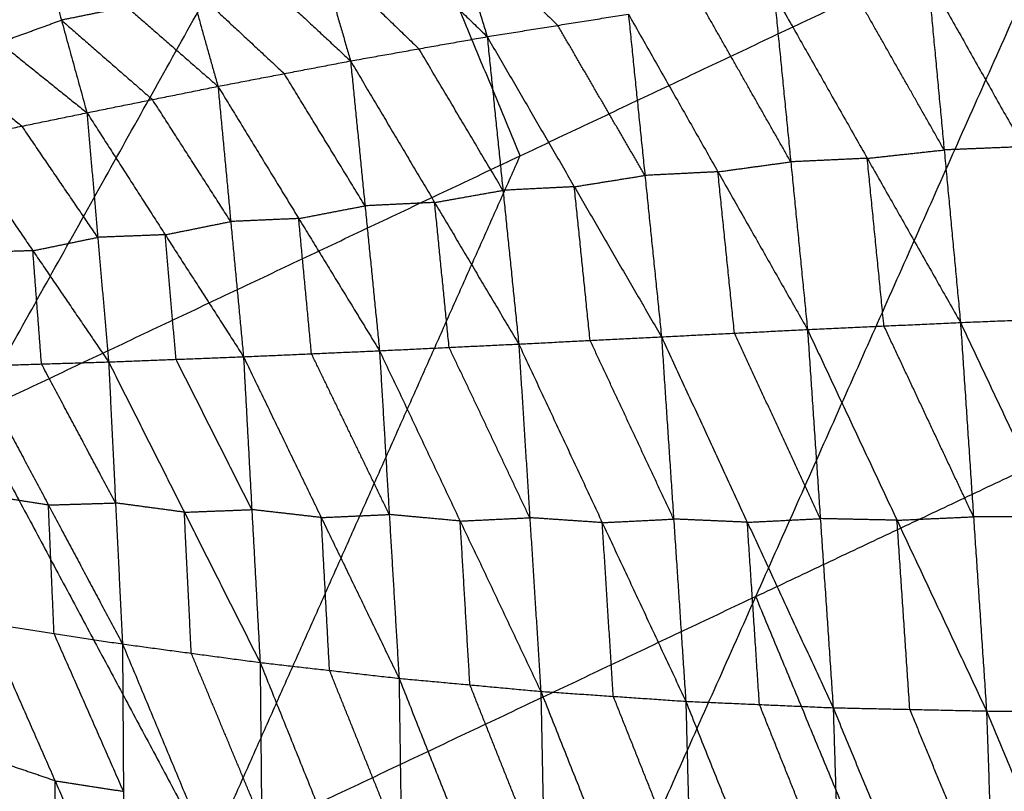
# Model space of a CAD drawing. Header units: millimetres. Extents: x -106 to 110, y -96 to 120.
# Tile 400 of 656: x -36.04 to -29.58, y 80.89 to 85.96. Entities that reach past the tile are written whole.
import ezdxf

# ---------------------------------------------------------------- set-up
doc = ezdxf.new("R2010")
doc.units = ezdxf.units.MM
doc.header["$MEASUREMENT"] = 0
doc.layers.add('Default', color=7, linetype='Continuous', true_color=0x000000)

msp = doc.modelspace()

# ---------------------------------------------------------------- linework, layer by layer
at = {"layer": 'Default'}
for points in [[(-36.3506, 83.366, 5.5886), (-33.8853, 87.784, 6.2709), (-31.4201, 92.202, 6.9532)], [(-32.759, 85.0647, 5.5886), (-33.3222, 86.4243, 5.9297), (-33.8853, 87.784, 6.2709)], [(-33.433, 87.3497, 3.067), (-33.2044, 86.5985, 2.0345), (-32.9757, 85.8473, 1.002)], [(-34.2838, 87.108, 3.1052), (-34.0783, 86.3979, 2.1301), (-33.8728, 85.6879, 1.1551)], [(-34.2838, 87.108, 3.1052), (-33.6298, 86.4776, 2.0536), (-32.9757, 85.8473, 1.002)], [(-35.1159, 86.8456, 3.139), (-34.9295, 86.1833, 2.2274), (-34.7431, 85.521, 1.3157)], [(-35.1159, 86.8456, 3.139), (-34.4944, 86.2668, 2.147), (-33.8728, 85.6879, 1.1551)], [(-36.3506, 83.366, 5.5886), (-32.759, 85.0647, 5.5886), (-29.1674, 86.7634, 5.5886)], [(-33.2564, 77.577, 4.6759), (-31.2119, 82.1702, 5.1322), (-29.1674, 86.7634, 5.5886)], [(-35.9384, 86.564, 3.1696), (-35.7709, 85.9557, 2.3269), (-35.6035, 85.3475, 1.4841)], [(-35.9384, 86.564, 3.1696), (-35.3407, 86.0425, 2.2427), (-34.7431, 85.521, 1.3157)], [(-33.2044, 86.5985, 2.0345), (-32.8583, 86.26, 1.4825), (-32.5122, 85.9214, 0.9304)], [(-34.0783, 86.3979, 2.1301), (-33.7513, 86.0828, 1.6043), (-33.4243, 85.7676, 1.0785)], [(-36.7484, 86.2696, 3.1982), (-36.1759, 85.8085, 2.3412), (-35.6035, 85.3475, 1.4841)], [(-30.0825, 86.2363, 0.6056), (-29.9755, 85.1032, -0.1225), (-29.8686, 83.97, -0.8507)], [(-30.0825, 86.2363, 0.6056), (-29.4558, 85.1242, -0.1849), (-28.8291, 84.012, -0.9754)], [(-34.9295, 86.1833, 2.2274), (-34.6187, 85.8939, 1.7314), (-34.308, 85.6045, 1.2354)], [(-29.9755, 85.1032, -0.1225), (-30.2815, 85.6422, 0.272), (-30.5874, 86.1813, 0.6666)], [(-31.0922, 86.1263, 0.7276), (-30.9826, 85.0251, 0.0127), (-30.873, 83.9239, -0.7021)], [(-31.0922, 86.1263, 0.7276), (-30.4804, 85.0481, -0.0615), (-29.8686, 83.97, -0.8507)], [(-35.3407, 86.0425, 2.2427), (-35.5558, 85.9991, 2.2848), (-35.7709, 85.9557, 2.3269)], [(-30.9826, 85.0251, 0.0127), (-31.2765, 85.543, 0.403), (-31.5704, 86.0609, 0.7932)], [(-32.9757, 85.8473, 1.002), (-32.5122, 85.9214, 0.9304), (-32.0487, 85.9955, 0.8588)], [(-32.0487, 85.9955, 0.8588), (-31.94, 84.9357, 0.1642), (-31.8314, 83.8759, -0.5304)], [(-32.0487, 85.9955, 0.8588), (-31.4608, 84.9597, 0.0784), (-30.873, 83.9239, -0.7021)], [(-36.1759, 85.8085, 2.3412), (-35.9734, 85.8821, 2.334), (-35.7709, 85.9557, 2.3269)], [(-35.7709, 85.9557, 2.3269), (-35.4721, 85.695, 1.8634), (-35.1733, 85.4342, 1.3999)], [(-31.94, 84.9357, 0.1642), (-32.2261, 85.4286, 0.5473), (-32.5122, 85.9214, 0.9304)], [(-33.8728, 85.6879, 1.1551), (-33.4243, 85.7676, 1.0785), (-32.9757, 85.8473, 1.002)], [(-32.9757, 85.8473, 1.002), (-32.8721, 84.8379, 0.3346), (-32.7685, 83.8285, -0.3328)], [(-32.9757, 85.8473, 1.002), (-32.4036, 84.8616, 0.2358), (-31.8314, 83.8759, -0.5304)], [(-36.602, 85.7205, 2.4286), (-36.3157, 85.4899, 2.0001), (-36.0295, 85.2594, 1.5715)], [(-32.8721, 84.8379, 0.3346), (-33.1482, 85.3027, 0.7066), (-33.4243, 85.7676, 1.0785)], [(-34.7431, 85.521, 1.3157), (-34.308, 85.6045, 1.2354), (-33.8728, 85.6879, 1.1551)], [(-33.8728, 85.6879, 1.1551), (-33.7777, 84.7362, 0.5207), (-33.6826, 83.7845, -0.1136)], [(-33.8728, 85.6879, 1.1551), (-33.3207, 84.7582, 0.4112), (-32.7685, 83.8285, -0.3328)], [(-33.7777, 84.7362, 0.5207), (-34.0428, 85.1703, 0.8781), (-34.308, 85.6045, 1.2354)], [(-35.6035, 85.3475, 1.4841), (-35.1733, 85.4342, 1.3999), (-34.7431, 85.521, 1.3157)], [(-34.7431, 85.521, 1.3157), (-34.6593, 84.633, 0.7192), (-34.5756, 83.745, 0.1226)], [(-34.7431, 85.521, 1.3157), (-34.2129, 84.6527, 0.6011), (-33.6826, 83.7845, -0.1136)], [(-34.6593, 84.633, 0.7192), (-34.9163, 85.0336, 1.0595), (-35.1733, 85.4342, 1.3999)], [(-36.4556, 85.1714, 1.659), (-36.0295, 85.2594, 1.5715), (-35.6035, 85.3475, 1.4841)], [(-35.6035, 85.3475, 1.4841), (-35.5323, 84.5292, 0.9294), (-35.4611, 83.711, 0.3747)], [(-35.6035, 85.3475, 1.4841), (-35.0895, 84.5462, 0.8034), (-34.5756, 83.745, 0.1226)], [(-35.5323, 84.5292, 0.9294), (-35.7809, 84.8943, 1.2505), (-36.0295, 85.2594, 1.5715)], [(-36.4556, 85.1714, 1.659), (-35.9583, 84.4412, 1.0168), (-35.4611, 83.711, 0.3747)], [(-30.4804, 85.0481, -0.0615), (-30.228, 85.0757, -0.092), (-29.9755, 85.1032, -0.1225)], [(-29.4558, 85.1242, -0.1849), (-29.7157, 85.1137, -0.1537), (-29.9755, 85.1032, -0.1225)], [(-34.8035, 80.4715, 5.1322), (-33.7812, 82.7681, 5.3604), (-32.759, 85.0647, 5.5886)], [(-31.4608, 84.9597, 0.0784), (-31.2217, 84.9924, 0.0455), (-30.9826, 85.0251, 0.0127)], [(-30.4804, 85.0481, -0.0615), (-30.7315, 85.0366, -0.0244), (-30.9826, 85.0251, 0.0127)], [(-30.3708, 83.947, -0.7764), (-30.4256, 84.4976, -0.419), (-30.4804, 85.0481, -0.0615)], [(-31.4608, 84.9597, 0.0784), (-31.7004, 84.9477, 0.1213), (-31.94, 84.9357, 0.1642)], [(-31.3522, 83.8999, -0.6162), (-31.4065, 84.4298, -0.2689), (-31.4608, 84.9597, 0.0784)], [(-32.4036, 84.8616, 0.2358), (-32.1718, 84.8987, 0.2), (-31.94, 84.9357, 0.1642)], [(-33.3207, 84.7582, 0.4112), (-33.0964, 84.798, 0.3729), (-32.8721, 84.8379, 0.3346)], [(-32.4036, 84.8616, 0.2358), (-32.6378, 84.8497, 0.2852), (-32.8721, 84.8379, 0.3346)], [(-32.2999, 83.8522, -0.4316), (-32.3517, 84.3569, -0.0979), (-32.4036, 84.8616, 0.2358)], [(-33.3207, 84.7582, 0.4112), (-33.5492, 84.7472, 0.4659), (-33.7777, 84.7362, 0.5207)], [(-33.2255, 83.8065, -0.2232), (-33.2731, 84.2823, 0.094), (-33.3207, 84.7582, 0.4112)], [(-34.2129, 84.6527, 0.6011), (-33.9953, 84.6945, 0.5609), (-33.7777, 84.7362, 0.5207)], [(-35.0895, 84.5462, 0.8034), (-34.8744, 84.5896, 0.7613), (-34.6593, 84.633, 0.7192)], [(-34.2129, 84.6527, 0.6011), (-34.4361, 84.6429, 0.6601), (-34.6593, 84.633, 0.7192)], [(-34.1291, 83.7647, 0.0045), (-34.171, 84.2087, 0.3028), (-34.2129, 84.6527, 0.6011)], [(-35.9583, 84.4412, 1.0168), (-35.7453, 84.4852, 0.9731), (-35.5323, 84.5292, 0.9294)], [(-35.0895, 84.5462, 0.8034), (-35.3109, 84.5377, 0.8664), (-35.5323, 84.5292, 0.9294)], [(-35.0184, 83.728, 0.2486), (-35.0539, 84.1371, 0.526), (-35.0895, 84.5462, 0.8034)], [(-35.9583, 84.4412, 1.0168), (-36.1785, 84.4344, 1.0831), (-36.3988, 84.4277, 1.1493)], [(-35.9015, 83.6975, 0.5072), (-35.9299, 84.0693, 0.762), (-35.9583, 84.4412, 1.0168)], [(-30.873, 83.9239, -0.7021), (-30.3708, 83.947, -0.7764), (-29.8686, 83.97, -0.8507)], [(-29.8686, 83.97, -0.8507), (-29.3488, 83.991, -0.913), (-28.8291, 84.012, -0.9754)], [(-29.8686, 83.97, -0.8507), (-29.783, 82.6941, -1.1821), (-29.6974, 81.4183, -1.5136)], [(-29.8686, 83.97, -0.8507), (-29.2664, 82.6923, -1.2427), (-28.6643, 81.4146, -1.6347)], [(-31.8314, 83.8759, -0.5304), (-31.3522, 83.8999, -0.6162), (-30.873, 83.9239, -0.7021)], [(-30.873, 83.9239, -0.7021), (-30.7886, 82.6818, -1.032), (-30.7043, 81.4397, -1.3619)], [(-30.873, 83.9239, -0.7021), (-30.2852, 82.6711, -1.1079), (-29.6974, 81.4183, -1.5136)], [(-29.783, 82.6941, -1.1821), (-30.0769, 83.3205, -0.9793), (-30.3708, 83.947, -0.7764)], [(-32.7685, 83.8285, -0.3328), (-32.2999, 83.8522, -0.4316), (-31.8314, 83.8759, -0.5304)], [(-31.7516, 82.679, -0.855), (-32.0258, 83.2656, -0.6433), (-32.2999, 83.8522, -0.4316)], [(-31.8314, 83.8759, -0.5304), (-31.7516, 82.679, -0.855), (-31.6718, 81.482, -1.1797)], [(-31.8314, 83.8759, -0.5304), (-31.2679, 82.6578, -0.9462), (-30.7043, 81.4397, -1.3619)], [(-30.7886, 82.6818, -1.032), (-31.0704, 83.2909, -0.8241), (-31.3522, 83.8999, -0.6162)], [(-34.5756, 83.745, 0.1226), (-34.1291, 83.7647, 0.0045), (-33.6826, 83.7845, -0.1136)], [(-33.6826, 83.7845, -0.1136), (-33.2255, 83.8065, -0.2232), (-32.7685, 83.8285, -0.3328)], [(-33.6826, 83.7845, -0.1136), (-33.6186, 82.7087, -0.4172), (-33.5545, 81.6329, -0.7208)], [(-33.6826, 83.7845, -0.1136), (-33.153, 82.6658, -0.5389), (-32.6235, 81.5472, -0.9641)], [(-32.696, 82.6878, -0.6484), (-32.9608, 83.2471, -0.4358), (-33.2255, 83.8065, -0.2232)], [(-32.7685, 83.8285, -0.3328), (-32.696, 82.6878, -0.6484), (-32.6235, 81.5472, -0.9641)], [(-32.7685, 83.8285, -0.3328), (-32.2201, 82.6552, -0.7562), (-31.6718, 81.482, -1.1797)], [(-36.3419, 83.684, 0.6397), (-35.9015, 83.6975, 0.5072), (-35.4611, 83.711, 0.3747)], [(-35.4611, 83.711, 0.3747), (-35.0184, 83.728, 0.2486), (-34.5756, 83.745, 0.1226)], [(-35.4611, 83.711, 0.3747), (-35.4156, 82.7847, 0.1032), (-35.37, 81.8585, -0.1684)], [(-35.4611, 83.711, 0.3747), (-34.9638, 82.7239, -0.0401), (-34.4665, 81.7369, -0.4549)], [(-34.521, 82.741, -0.1662), (-34.7697, 83.2345, 0.0412), (-35.0184, 83.728, 0.2486)], [(-34.5756, 83.745, 0.1226), (-34.521, 82.741, -0.1662), (-34.4665, 81.7369, -0.4549)], [(-34.5756, 83.745, 0.1226), (-34.065, 82.6889, -0.2991), (-33.5545, 81.6329, -0.7208)], [(-33.6186, 82.7087, -0.4172), (-33.8738, 83.2367, -0.2063), (-34.1291, 83.7647, 0.0045)], [(-31.2119, 82.1702, 5.1322), (-29.5616, 82.9507, 5.1322), (-27.9114, 83.7312, 5.1322)], [(-36.3419, 83.684, 0.6397), (-35.856, 82.7712, 0.2357), (-35.37, 81.8585, -0.1684)], [(-35.4156, 82.7847, 0.1032), (-35.6585, 83.2411, 0.3052), (-35.9015, 83.6975, 0.5072)], [(-36.3506, 83.366, 5.5886), (-34.8035, 80.4715, 5.1322), (-33.2564, 77.577, 4.6759)], [(-35.856, 82.7712, 0.2357), (-36.0805, 82.8057, 0.3116), (-36.3051, 82.8401, 0.3875)], [(-35.856, 82.7712, 0.2357), (-35.6358, 82.778, 0.1694), (-35.4156, 82.7847, 0.1032)], [(-35.8191, 81.9274, -0.0166), (-35.8375, 82.3493, 0.1096), (-35.856, 82.7712, 0.2357)], [(-34.9638, 82.7239, -0.0401), (-35.1897, 82.7543, 0.0315), (-35.4156, 82.7847, 0.1032)], [(-34.9638, 82.7239, -0.0401), (-34.7424, 82.7324, -0.1031), (-34.521, 82.741, -0.1662)], [(-34.065, 82.6889, -0.2991), (-34.293, 82.7149, -0.2326), (-34.521, 82.741, -0.1662)], [(-34.9182, 81.7977, -0.3117), (-34.941, 82.2608, -0.1759), (-34.9638, 82.7239, -0.0401)], [(-34.065, 82.6889, -0.2991), (-33.8418, 82.6988, -0.3581), (-33.6186, 82.7087, -0.4172)], [(-34.0105, 81.6849, -0.5879), (-34.0378, 82.1869, -0.4435), (-34.065, 82.6889, -0.2991)], [(-33.153, 82.6658, -0.5389), (-33.3858, 82.6872, -0.478), (-33.6186, 82.7087, -0.4172)], [(-33.153, 82.6658, -0.5389), (-32.9245, 82.6768, -0.5937), (-32.696, 82.6878, -0.6484)], [(-32.2201, 82.6552, -0.7562), (-32.4581, 82.6715, -0.7023), (-32.696, 82.6878, -0.6484)], [(-32.2201, 82.6552, -0.7562), (-31.9859, 82.6671, -0.8056), (-31.7516, 82.679, -0.855)], [(-31.2679, 82.6578, -0.9462), (-31.5097, 82.6684, -0.9006), (-31.7516, 82.679, -0.855)], [(-31.2679, 82.6578, -0.9462), (-31.0282, 82.6698, -0.9891), (-30.7886, 82.6818, -1.032)], [(-30.2852, 82.6711, -1.1079), (-30.5369, 82.6764, -1.0699), (-30.7886, 82.6818, -1.032)], [(-30.2852, 82.6711, -1.1079), (-30.0341, 82.6826, -1.145), (-29.783, 82.6941, -1.1821)], [(-29.2664, 82.6923, -1.2427), (-29.5247, 82.6932, -1.2124), (-29.783, 82.6941, -1.1821)], [(-33.089, 81.59, -0.8425), (-33.121, 82.1279, -0.6907), (-33.153, 82.6658, -0.5389)], [(-32.1476, 81.5146, -1.0719), (-32.1839, 82.0849, -0.9141), (-32.2201, 82.6552, -0.7562)], [(-31.1881, 81.4608, -1.2708), (-31.228, 82.0593, -1.1085), (-31.2679, 82.6578, -0.9462)], [(-30.2008, 81.429, -1.4378), (-30.243, 82.05, -1.2728), (-30.2852, 82.6711, -1.1079)], [(-31.2119, 82.1702, 5.1322), (-33.0077, 81.3209, 5.1322), (-34.8035, 80.4715, 5.1322)], [(-29.9559, 79.138, 4.6759), (-30.5839, 80.6541, 4.904), (-31.2119, 82.1702, 5.1322)], [(-36.2682, 81.9962, 0.1352), (-35.8191, 81.9274, -0.0166), (-35.37, 81.8585, -0.1684)], [(-36.2682, 81.9962, 0.1352), (-35.8126, 80.9596, -0.0568), (-35.357, 79.9231, -0.2489)], [(-35.3635, 80.8908, -0.2086), (-35.5913, 81.4091, -0.1126), (-35.8191, 81.9274, -0.0166)], [(-35.37, 81.8585, -0.1684), (-35.3635, 80.8908, -0.2086), (-35.357, 79.9231, -0.2489)], [(-35.37, 81.8585, -0.1684), (-34.9182, 81.7977, -0.3117), (-34.4665, 81.7369, -0.4549)], [(-35.37, 81.8585, -0.1684), (-34.9079, 80.7498, -0.3491), (-34.4458, 79.6411, -0.5299)], [(-34.4562, 80.689, -0.4924), (-34.6872, 81.2434, -0.402), (-34.9182, 81.7977, -0.3117)], [(-34.4665, 81.7369, -0.4549), (-34.4562, 80.689, -0.4924), (-34.4458, 79.6411, -0.5299)], [(-34.4665, 81.7369, -0.4549), (-34.0105, 81.6849, -0.5879), (-33.5545, 81.6329, -0.7208)], [(-34.4665, 81.7369, -0.4549), (-33.9938, 80.5629, -0.6219), (-33.5211, 79.3888, -0.7889)], [(-33.5378, 80.5109, -0.7548), (-33.7742, 81.0979, -0.6713), (-34.0105, 81.6849, -0.5879)], [(-33.5545, 81.6329, -0.7208), (-33.5378, 80.5109, -0.7548), (-33.5211, 79.3888, -0.7889)], [(-33.5545, 81.6329, -0.7208), (-33.089, 81.59, -0.8425), (-32.6235, 81.5472, -0.9641)], [(-33.5545, 81.6329, -0.7208), (-33.065, 80.4016, -0.8724), (-32.5754, 79.1703, -1.024)], [(-32.5994, 80.3587, -0.994), (-32.8442, 80.9744, -0.9183), (-33.089, 81.59, -0.8425)], [(-32.6235, 81.5472, -0.9641), (-32.5994, 80.3587, -0.994), (-32.5754, 79.1703, -1.024)], [(-32.6235, 81.5472, -0.9641), (-32.1476, 81.5146, -1.0719), (-31.6718, 81.482, -1.1797)], [(-32.6235, 81.5472, -0.9641), (-32.115, 80.2691, -1.0974), (-31.6066, 78.9911, -1.2306)], [(-31.6392, 80.2366, -1.2051), (-31.8934, 80.8756, -1.1385), (-32.1476, 81.5146, -1.0719)], [(-31.6718, 81.482, -1.1797), (-31.6392, 80.2366, -1.2051), (-31.6066, 78.9911, -1.2306)], [(-31.6718, 81.482, -1.1797), (-31.1881, 81.4608, -1.2708), (-30.7043, 81.4397, -1.3619)], [(-31.6718, 81.482, -1.1797), (-31.1481, 80.1711, -1.2915), (-30.6243, 78.8601, -1.4033)], [(-30.6643, 80.1499, -1.3826), (-30.9262, 80.8054, -1.3267), (-31.1881, 81.4608, -1.2708)], [(-30.7043, 81.4397, -1.3619), (-30.6643, 80.1499, -1.3826), (-30.6243, 78.8601, -1.4033)], [(-30.7043, 81.4397, -1.3619), (-30.2008, 81.429, -1.4378), (-29.6974, 81.4183, -1.5136)], [(-30.7043, 81.4397, -1.3619), (-30.1559, 80.1076, -1.4534), (-29.6076, 78.7756, -1.5449)], [(-29.6525, 80.0969, -1.5293), (-29.9267, 80.7629, -1.4835), (-30.2008, 81.429, -1.4378)], [(-29.6974, 81.4183, -1.5136), (-29.6525, 80.0969, -1.5293), (-29.6076, 78.7756, -1.5449)], [(-29.6974, 81.4183, -1.5136), (-29.1808, 81.4164, -1.5741), (-28.6643, 81.4146, -1.6347)], [(-29.6974, 81.4183, -1.5136), (-29.1346, 80.075, -1.5848), (-28.5719, 78.7317, -1.6559)], [(-35.8126, 80.9596, -0.0568), (-36.038, 81.0363, 0.0181), (-36.2634, 81.113, 0.093)], [(-35.8078, 80.0764, -0.0991), (-35.8102, 80.518, -0.0779), (-35.8126, 80.9596, -0.0568)], [(-35.8126, 80.9596, -0.0568), (-35.5881, 80.9252, -0.1327), (-35.3635, 80.8908, -0.2086)]]:
    msp.add_open_spline(points, degree=2, dxfattribs=at)

doc.saveas('drawing.dxf')
